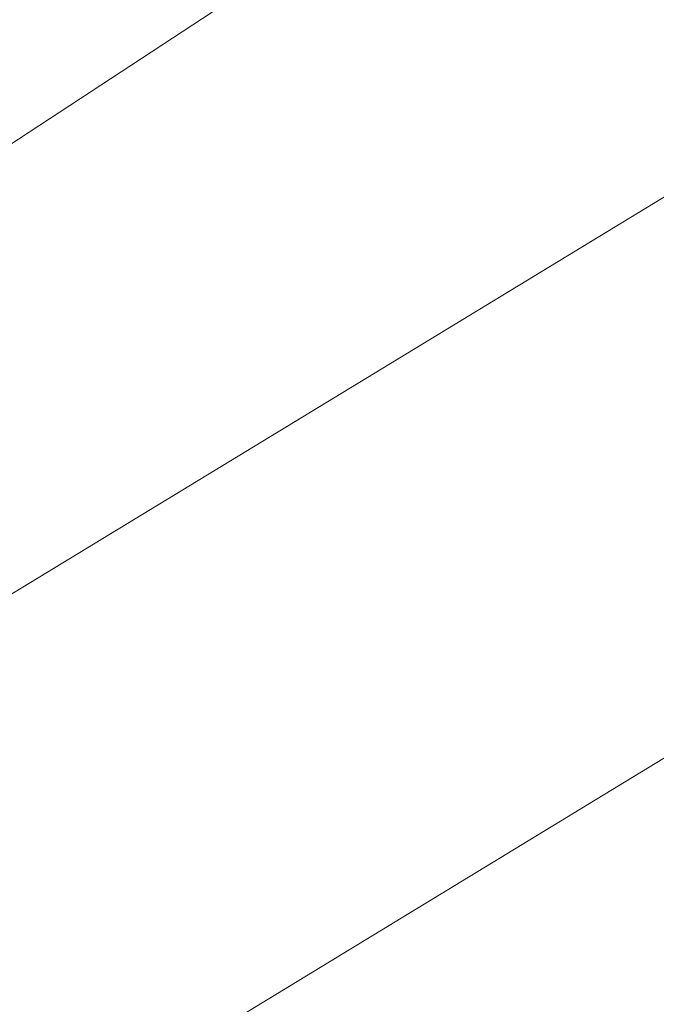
# Model space of a CAD drawing. Extents: x 1620613 to 1693141, y 557269 to 607790.
# Tile 450 of 656: x 1620828.075 to 1620828.321, y 607313.131 to 607313.512. Entities that reach past the tile are written whole.
import ezdxf

# ---------------------------------------------------------------- set-up
doc = ezdxf.new("R2010")
doc.units = 0
doc.header["$LTSCALE"] = 10
doc.header["$MEASUREMENT"] = 0
doc.linetypes.add('DGN Style 2', pattern=[7.346996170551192, 4.408197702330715, -2.938798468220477])
doc.linetypes.add('DGN Style 3', pattern=[10.28579463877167, 7.346996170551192, -2.938798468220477])
doc.layers.add('DT_X_Contour_Minor', color=136, linetype='DGN Style 3', lineweight=0)
doc.layers.add('SV_X_Top_of_Bank', color=97, linetype='DGN Style 2', lineweight=0)

# ---------------------------------------------------------------- blocks, each defined once
blk = doc.blocks.new('*U1004')
at = {"layer": 'DT_X_Contour_Minor', "transparency": 33554559, "flags": 128}
for points, elevation in [([(-17.45736527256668, 52.90326992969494), (-21.39895877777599, 50.0977725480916), (-22.17212463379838, 49.54786270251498), (-22.80236784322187, 49.10048918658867), (-23.28968840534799, 48.75565200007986), (-23.63408632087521, 48.51335114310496), (-24.36191723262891, 48.00393063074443), (-24.86158497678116, 47.58533965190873), (-25.8147150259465, 46.71163209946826), (-27.22130737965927, 45.38280797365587), (-29.08136203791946, 43.59886727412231), (-34.64612420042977, 38.23486997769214), (-36.47441867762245, 36.47166088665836), (-37.78573048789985, 35.20503158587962), (-38.58005963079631, 34.43498207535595), (-38.85740610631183, 34.16151235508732), (-38.94539676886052, 34.04400650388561), (-38.93639807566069, 34.00681650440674), (-38.93534537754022, 33.99954533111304), (-38.93604386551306, 33.99367038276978), (-38.93849353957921, 33.98919165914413), (-38.94269439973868, 33.98610916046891), (-38.95623160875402, 33.97975079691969), (-38.96354734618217, 33.97610134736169), (-38.97534165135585, 33.96992177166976), (-38.99161452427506, 33.96121206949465), (-39.01236596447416, 33.94997224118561), (-39.11965601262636, 33.89161608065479), (-41.00425999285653, 32.35813691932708), (-41.41850579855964, 32.06585747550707), (-41.85355579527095, 31.84622449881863), (-42.30940998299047, 31.69923798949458), (-42.78606836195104, 31.62489794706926), (-45.05901724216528, 31.44748617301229), (-45.41155417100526, 31.3261421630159), (-45.47864930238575, 31.30298905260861), (-45.52884744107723, 31.28553429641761), (-45.56214858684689, 31.27377789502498), (-45.57855274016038, 31.26771984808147), (-45.60682844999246, 31.25629857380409), (-45.61209900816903, 31.25412344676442), (-45.61557950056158, 31.25263748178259), (-45.6172699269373, 31.25184067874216), (-45.61939097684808, 31.2506347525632), (-45.6221740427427, 31.24922665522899), (-45.63966620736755, 31.24067520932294), (-45.69890002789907, 31.21193393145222), (-45.82608510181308, 31.15654833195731), (-46.17424678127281, 31.00658998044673), (-46.74338506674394, 30.76205887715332), (-47.53349995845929, 30.42295502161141), (-49.93510847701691, 29.39258107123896), (-50.87372427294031, 28.98969278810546), (-51.88836527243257, 28.55380840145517), (-52.97903147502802, 28.08492791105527), (-54.14572288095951, 27.5830513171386), (-57.35826690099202, 26.20071892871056), (-58.58553470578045, 25.6693915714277), (-59.85793010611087, 25.11215879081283), (-61.17545310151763, 24.52902058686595), (-62.53810369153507, 23.91997695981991), (-66.2320087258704, 22.26132005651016), (-67.60640780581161, 21.64488324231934), (-68.95917626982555, 21.0395654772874), (-70.29031411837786, 20.44536676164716), (-71.5998213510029, 19.8622870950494), (-75.06299981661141, 18.3222333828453), (-76.39654123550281, 17.72836383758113), (-77.7997816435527, 17.10179548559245), (-79.27272104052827, 16.44252832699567), (-80.81535942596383, 15.7505623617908), (-85.0219937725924, 13.86172137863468), (-86.5189906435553, 13.18894839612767), (-87.85500549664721, 12.58726018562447), (-89.03003833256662, 12.05665674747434), (-90.04408915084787, 11.5971380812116), (-92.53358197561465, 10.46653466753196), (-93.46605290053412, 10.0434813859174), (-94.39634605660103, 9.622274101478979), (-95.32446144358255, 9.202912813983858), (-96.25039906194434, 8.785397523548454), (-98.7166623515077, 7.674484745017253), (-99.58089384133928, 7.285275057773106), (-100.32389084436, 6.950830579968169), (-100.9456533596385, 6.671151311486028), (-101.4461813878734, 6.446237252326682), (-102.6192768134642, 5.919486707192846), (-103.0579989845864, 5.720960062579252), (-103.4943439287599, 5.520443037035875), (-103.9283116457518, 5.317935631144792), (-104.3599021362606, 5.113437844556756), (-105.5076404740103, 4.565456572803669), (-105.9101584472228, 4.373629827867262), (-106.2569086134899, 4.209135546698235), (-106.5478909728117, 4.071973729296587), (-106.7831055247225, 3.962144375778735), (-107.3359872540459, 3.705709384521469), (-107.582444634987, 3.592054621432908), (-107.907155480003, 3.44341657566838), (-108.3101197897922, 3.25979524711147), (-108.7913375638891, 3.041190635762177), (-110.1789229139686, 2.411600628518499), (-110.6338851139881, 2.205665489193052), (-110.9580827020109, 2.060052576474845), (-111.1515156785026, 1.974761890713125), (-111.214184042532, 1.949793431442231), (-111.2069468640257, 1.96364050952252), (-111.2115937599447, 1.964845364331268), (-111.2309623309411, 1.958074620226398), (-111.2650525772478, 1.943328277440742), (-111.3138644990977, 1.920606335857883), (-111.4636585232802, 1.849380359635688), (-111.5138489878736, 1.825879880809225), (-111.5520748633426, 1.808797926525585), (-111.5783361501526, 1.798134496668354), (-111.5926328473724, 1.793889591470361), (-111.6148045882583, 1.791127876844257), (-111.6289791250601, 1.786770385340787), (-111.6548739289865, 1.775769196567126), (-111.6924890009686, 1.758124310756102), (-111.7418243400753, 1.733835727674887), (-111.8890122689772, 1.660207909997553), (-111.9556566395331, 1.62680212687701), (-112.0451988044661, 1.581805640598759), (-112.1576387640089, 1.525218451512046), (-112.2929765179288, 1.457040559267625), (-112.9779808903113, 1.111832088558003), (-114.4292185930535, -2.077517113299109), (-114.7156034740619, -2.707376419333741), (-114.9527991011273, -3.230090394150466), (-115.140805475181, -3.645659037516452), (-115.2796225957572, -3.954082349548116), (-115.5842159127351, -4.633684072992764), (-115.7192088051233, -4.895647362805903), (-115.8957424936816, -5.171835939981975), (-116.1138169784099, -5.46224980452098), (-116.373432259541, -5.766888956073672), (-117.6818987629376, -7.221730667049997), (-120.7368154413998, -10.20587712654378), (-121.3553677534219, -10.7922755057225), (-121.9017746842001, -11.27255073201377), (-122.3760362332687, -11.64670280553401), (-122.7781524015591, -11.91473172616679), (-123.7542683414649, -12.48797797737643), (-124.3046113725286, -12.81351193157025), (-125.2235535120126, -13.36017910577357), (-126.5110947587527, -14.1279794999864), (-128.1672351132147, -15.11691311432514), (-133.0750748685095, -18.04891371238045), (-134.6900997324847, -19.01396191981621), (-135.8542945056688, -19.71010609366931), (-136.5676591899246, -20.13734623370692), (-136.8301937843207, -20.29568234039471), (-136.929179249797, -20.35937324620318), (-137.0337521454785, -20.42665931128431), (-137.273231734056, -20.58074932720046), (-137.6476180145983, -20.82164329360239), (-138.1569109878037, -21.14934121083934), (-139.6949011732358, -22.1389409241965), (-140.3494626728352, -22.54464155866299), (-141.1596545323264, -23.01954367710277), (-142.125476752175, -23.56364727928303), (-143.2469293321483, -24.17695236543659), (-148.8435122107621, -27.20051289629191), (-155.6668337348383, -30.52728392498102), (-156.9690717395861, -31.16036576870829), (-157.9515050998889, -31.63385228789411), (-158.6141338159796, -31.9477434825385), (-158.9569578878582, -32.10203935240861), (-159.4447492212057, -32.30070123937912), (-159.6311749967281, -32.37850830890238), (-159.8246088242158, -32.46293310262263), (-160.0250507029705, -32.55397562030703), (-160.232500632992, -32.65163586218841), (-160.7950445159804, -32.9208868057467), (-161.0059018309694, -33.00597154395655), (-161.2165658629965, -33.05928755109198), (-161.4270366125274, -33.08083482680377), (-161.6373140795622, -33.07061337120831), (-162.1977962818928, -33.00099784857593), (-162.5945986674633, -33.09803384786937), (-163.3646441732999, -33.44135348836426), (-164.5079327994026, -34.03095676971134), (-166.0244645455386, -34.86684369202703), (-170.5662066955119, -37.42425367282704), (-172.2728793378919, -38.35526261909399), (-173.9865906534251, -39.23023197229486), (-175.7073406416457, -40.04916173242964), (-177.435129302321, -40.81205189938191), (-182.0519506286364, -42.77170622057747), (-183.6363930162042, -43.44221749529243), (-184.9271041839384, -43.98401057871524), (-185.9240841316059, -44.39708547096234), (-186.6273328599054, -44.68144217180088), (-188.1110211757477, -45.26810245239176), (-188.6012821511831, -45.46267125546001), (-188.9592988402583, -45.60638245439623), (-189.1850712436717, -45.69923604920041), (-189.2785993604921, -45.74123203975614), (-189.3516819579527, -45.78541120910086), (-189.6950575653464, -45.99428155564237), (-190.6703724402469, -46.58775821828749), (-192.2776265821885, -47.56584119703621), (-194.5168199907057, -48.92853049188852), (-201.330588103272, -53.07517703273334), (-203.5688460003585, -54.43730063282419), (-205.1732936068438, -55.41368652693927), (-206.143930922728, -56.00433471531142), (-206.4807579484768, -56.20924519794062), (-206.5338829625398, -56.24135621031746), (-206.56011325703, -56.25664552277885), (-206.5989603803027, -56.27843020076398), (-206.6504243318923, -56.30671024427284), (-206.71450511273, -56.34148565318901), (-207.042988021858, -56.51892674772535), (-216.8652858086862, -60.26712173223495), (-218.7128353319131, -60.9722375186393), (-220.04592770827, -61.48121559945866), (-220.8645629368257, -61.79405597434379), (-221.1687410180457, -61.91075864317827), (-221.2939397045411, -61.96044881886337), (-221.6560887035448, -62.10013437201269), (-222.648636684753, -62.48192339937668), (-224.2715836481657, -63.10581590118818), (-226.5249295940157, -63.97181187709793), (-233.3743840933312, -66.60393911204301), (-235.7518862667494, -67.51956538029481), (-237.7473019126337, -68.29234875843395), (-239.3606310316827, -68.92228924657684), (-240.5918736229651, -69.40938684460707), (-243.3657384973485, -70.51785658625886), (-244.3541457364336, -70.9117544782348), (-245.2389687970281, -71.2620958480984), (-246.0202076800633, -71.56888069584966), (-246.6978623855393, -71.83210902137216), (-248.3668293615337, -72.47597585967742), (-248.9959418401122, -72.7096468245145), (-249.6315540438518, -72.92775959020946), (-250.2736659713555, -73.1303141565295), (-250.922277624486, -73.31731052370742), (-252.6605749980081, -73.79522323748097), (-253.3777047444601, -73.97307582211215), (-254.2253709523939, -74.14819904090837), (-255.2035736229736, -74.32059289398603), (-256.3123127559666, -74.49025738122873), (-259.4429990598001, -74.9390568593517), (-259.9788609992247, -75.2542390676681), (-259.2384320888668, -75.86318608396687), (-257.2217123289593, -76.76589790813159), (-253.9287017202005, -77.96237454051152), (-243.4456189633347, -81.5446653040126), (-239.9443442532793, -82.67948381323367), (-237.3028321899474, -83.39722126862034), (-235.5210827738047, -83.69787767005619), (-234.599096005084, -83.58145301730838), (-233.2868148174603, -82.71487920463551), (-232.5237475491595, -82.61634619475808), (-231.218756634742, -82.97067752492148), (-229.3718420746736, -83.77787319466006), (-226.9830038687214, -85.03793320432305), (-219.8902037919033, -89.00191234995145), (-217.497983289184, -90.29225249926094), (-215.6409218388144, -91.19028858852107), (-214.3190194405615, -91.6960206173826), (-213.532276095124, -91.80944858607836), (-212.1478392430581, -91.58885108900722), (-211.5918114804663, -91.45855411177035), (-210.9620558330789, -91.23311130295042), (-210.2585722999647, -90.91252266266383), (-209.4813608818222, -90.49678819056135), (-207.310493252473, -89.26130182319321), (-206.5328441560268, -88.82721764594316), (-205.8280475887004, -88.45157989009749), (-205.1961035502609, -88.13438855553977), (-204.6370120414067, -87.87564364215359), (-203.2432380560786, -87.26358576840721), (-202.625732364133, -87.00239332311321), (-201.8185457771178, -86.67785939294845), (-200.8216782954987, -86.28998397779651), (-199.63512991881, -85.83876707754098), (-196.2180930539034, -84.55106669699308), (-194.9945850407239, -84.07257631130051), (-193.8868386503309, -83.60288043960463), (-192.8948538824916, -83.14197908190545), (-192.018630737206, -82.68987223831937), (-189.8363845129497, -81.49598000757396), (-188.9887605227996, -81.05798606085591), (-188.0825732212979, -80.63942339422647), (-187.1178226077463, -80.2402920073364), (-186.0945086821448, -79.86059190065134), (-183.2875871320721, -78.87396665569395), (-182.3396351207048, -78.53955701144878), (-181.6009702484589, -78.276297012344), (-181.0715925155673, -78.08418665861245), (-180.7515019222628, -77.96322594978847), (-180.1769765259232, -77.73553025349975), (-179.8737207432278, -77.61785036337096), (-179.3948474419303, -77.4355824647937), (-178.7403566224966, -77.1887265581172), (-177.9102482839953, -76.87728264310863), (-175.4624693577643, -75.96064819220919), (-174.3456440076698, -75.53590440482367), (-172.8310021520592, -74.94914888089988), (-170.9185437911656, -74.20038162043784), (-168.6082689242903, -73.28960262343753), (-161.9171139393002, -70.64484298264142), (-159.6972275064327, -69.7679149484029), (-158.0559344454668, -69.12070057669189), (-156.9932347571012, -68.70319986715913), (-156.5091284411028, -68.51541282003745), (-155.9896360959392, -68.32093224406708), (-155.7559475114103, -68.21733815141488), (-155.4445010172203, -68.05241630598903), (-155.0552966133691, -67.82616670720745), (-154.5883343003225, -67.5385893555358), (-153.2394242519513, -66.68994607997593), (-152.7152412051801, -66.37564430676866), (-152.1543746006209, -66.06922144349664), (-151.5568244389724, -65.77067749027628), (-150.9225907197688, -65.480012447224), (-149.182389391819, -64.71541087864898), (-148.3115284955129, -64.34412459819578), (-147.0040968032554, -63.80371693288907), (-145.2600943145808, -63.09418788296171), (-143.0795210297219, -62.21553744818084), (-136.6825645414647, -59.64697444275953), (-134.4940270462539, -58.77966739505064), (-132.726131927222, -58.10416850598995), (-131.378879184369, -57.62047777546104), (-130.4522688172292, -57.32859520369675), (-128.5421643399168, -56.8059858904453), (-127.9128130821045, -56.63172460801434), (-127.4573376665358, -56.50089774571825), (-127.1757380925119, -56.41350530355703), (-127.0680143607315, -56.36954728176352), (-126.9710139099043, -56.26575682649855), (-126.7956728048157, -56.1396739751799), (-126.7287661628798, -56.11255874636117), (-126.6031924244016, -56.08524856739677), (-126.418951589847, -56.05774343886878), (-126.176043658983, -56.03004336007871), (-125.4500663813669, -55.9559165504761), (-125.2042487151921, -55.92880988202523), (-125.0112786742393, -55.90308498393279), (-124.8711562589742, -55.87874185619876), (-124.7838814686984, -55.85578049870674), (-124.6216121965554, -55.79639257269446), (-124.5715618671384, -55.77771408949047), (-124.5431128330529, -55.76621958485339), (-124.5362650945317, -55.76190905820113), (-124.5510186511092, -55.76478251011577), (-124.6191631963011, -55.78202368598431), (-124.5718470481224, -55.75624373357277), (-124.3787901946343, -55.66597299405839), (-124.0399926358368, -55.511211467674), (-123.555454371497, -55.29195915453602), (-122.0690313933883, -54.62129860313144), (-121.5602130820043, -54.39369512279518), (-121.1485753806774, -54.21388009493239), (-120.834118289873, -54.0818535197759), (-120.6168418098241, -53.99761539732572), (-120.1670120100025, -53.83669834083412), (-119.9940170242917, -53.77017708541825), (-119.8124044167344, -53.69130111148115), (-119.622174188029, -53.60007041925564), (-119.42332633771, -53.49648500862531), (-118.8815752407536, -53.20378428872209), (-118.7012260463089, -53.10660114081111), (-118.5664917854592, -53.03457723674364), (-118.4773724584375, -52.98771257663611), (-118.4338680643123, -52.96600716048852), (-118.378676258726, -52.94167170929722), (-118.3462711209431, -52.92746957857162), (-118.2904495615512, -52.90311477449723), (-118.211211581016, -52.86860729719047), (-118.108557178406, -52.82394714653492), (-117.8035902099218, -52.69131651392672), (-117.7033780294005, -52.64756809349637), (-117.6314667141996, -52.61579580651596), (-117.5878562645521, -52.59599965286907), (-117.5725466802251, -52.58817963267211), (-117.5694556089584, -52.58329442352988), (-117.5023191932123, -52.5537070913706), (-117.3032282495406, -52.46860900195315), (-116.9721827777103, -52.32800015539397), (-116.5091827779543, -52.1318805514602), (-115.0985767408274, -51.53488059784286), (-114.5787590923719, -51.31273690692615), (-114.0772606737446, -51.09405579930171), (-113.594081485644, -50.87883727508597), (-113.1292215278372, -50.66708133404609), (-111.914020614, -50.10701560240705), (-111.4423497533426, -49.89071825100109), (-110.938737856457, -49.6618754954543), (-110.4031849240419, -49.42048733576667), (-109.8356909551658, -49.16655377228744), (-108.2797856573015, -48.47267039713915), (-107.637205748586, -48.18686541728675), (-106.8763949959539, -47.84986300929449), (-105.9973533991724, -47.46166317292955), (-105.0000809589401, -47.02226590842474), (-102.1830466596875, -45.78227663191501), (-101.0416261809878, -45.27859689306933), (-99.730140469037, -44.69754963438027), (-98.24858952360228, -44.03913485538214), (-96.59697334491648, -43.3033525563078), (-91.96590989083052, -41.23810973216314), (-90.26453862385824, -40.47824782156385), (-88.63372241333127, -39.7475942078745), (-87.07346125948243, -39.0461488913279), (-85.58375516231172, -38.37391187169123), (-81.70527897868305, -36.62022421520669), (-80.33508533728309, -36.00080075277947), (-79.13336155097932, -35.4577961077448), (-78.1001076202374, -34.99121027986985), (-77.23532354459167, -34.60104326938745), (-75.15385914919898, -33.66248966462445), (-74.2553197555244, -33.25839136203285), (-73.12079987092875, -32.75001165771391), (-71.75029949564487, -32.13735055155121), (-70.14381862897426, -31.4204080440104), (-65.54522899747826, -29.36951948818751), (-63.95151954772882, -28.65803548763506), (-62.61933342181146, -28.0617499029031), (-61.54867061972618, -27.58066273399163), (-60.73953114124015, -27.21477398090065), (-58.93052363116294, -26.39266852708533), (-58.31693849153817, -26.11331703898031), (-57.83293870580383, -25.89184166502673), (-57.47852427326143, -25.72824240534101), (-57.25369519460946, -25.62251925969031), (-56.82693145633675, -25.41775902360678), (-56.65531035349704, -25.33478436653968), (-56.46051984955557, -25.23943057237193), (-56.24255994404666, -25.13169764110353), (-56.0014306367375, -25.01158557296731), (-55.32752661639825, -24.67478120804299), (-55.05126318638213, -24.53896794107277), (-54.72790091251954, -24.38413141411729), (-54.35743979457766, -24.21027162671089), (-53.93987983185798, -24.01738857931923), (-52.76358814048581, -23.47766943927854), (-52.37750348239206, -23.30100356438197), (-52.10146827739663, -23.1757952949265), (-51.93548252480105, -23.10204463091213), (-51.87954622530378, -23.07975157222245), (-51.87711536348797, -23.08891355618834), (-51.86492463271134, -23.08638447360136), (-51.83017558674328, -23.07192573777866), (-51.77286822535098, -23.04553734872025), (-51.69300254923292, -23.00721930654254), (-51.44994965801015, -22.88913165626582), (-51.31643438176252, -22.82435836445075), (-51.09817822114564, -22.71860422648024), (-50.7951811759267, -22.5718692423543), (-50.40744324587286, -22.38415341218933), (-48.4002708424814, -21.41252423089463), (-48.36751615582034, -20.77412141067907), (-48.22934931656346, -20.45036320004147), (-47.82888652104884, -19.75268977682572), (-47.16612776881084, -18.68110114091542), (-46.24107306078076, -17.23559729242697), (-43.42453256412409, -12.8823667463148), (-42.35470139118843, -11.39228932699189), (-41.25761324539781, -10.18697997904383), (-40.13326812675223, -9.266438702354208), (-38.98166603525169, -8.63066549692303), (-35.87438449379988, -7.314961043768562), (-34.83209626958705, -6.873628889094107), (-34.0356927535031, -6.536410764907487), (-33.48517394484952, -6.303306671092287), (-33.18053984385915, -6.174316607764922), (-32.69602851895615, -5.96916181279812), (-32.28319507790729, -5.712428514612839), (-31.40807824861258, -5.096094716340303), (-30.07067803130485, -4.120160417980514), (-28.27099442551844, -2.784625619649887), (-22.85546029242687, 1.256267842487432), (-20.95785962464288, 2.654420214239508), (-19.32670822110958, 3.818207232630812), (-17.96200608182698, 4.747628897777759), (-16.86375320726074, 5.442685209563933), (-14.29034455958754, 6.983681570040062), (-13.4230960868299, 7.5066692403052), (-12.75140715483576, 7.919884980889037), (-12.2752777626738, 8.223328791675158), (-11.99470791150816, 8.417000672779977), (-11.50726769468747, 8.787096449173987), (-11.10789761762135, 9.047810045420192), (-10.27536754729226, 9.552379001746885), (-9.009677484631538, 10.30080331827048), (-7.310827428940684, 11.2930829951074), (-2.203013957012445, 14.26430261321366), (-0.4445038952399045, 15.288643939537), (1.00016618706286, 16.13325320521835), (2.130996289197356, 16.79813040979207), (2.947986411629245, 17.28327555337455), (4.70817343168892, 18.33735318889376), (5.556006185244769, 18.85372868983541), (6.779364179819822, 19.61229696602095), (8.37824741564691, 20.61305801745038), (10.35265589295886, 21.85601184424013), (16.11844548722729, 25.49347908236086), (18.05360645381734, 26.71963120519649), (19.53474715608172, 27.66998714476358), (20.56186759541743, 28.34454690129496), (21.13496777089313, 28.7433104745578), (22.05787455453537, 29.43895175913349), (22.41446905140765, 29.54562768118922), (22.79207245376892, 29.34392448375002), (23.19068476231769, 28.83384216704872), (23.61030597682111, 28.01538073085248), (25.61755909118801, 23.47634274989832)], 0.6000414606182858), ([(-19.69856338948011, 52.66703538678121), (-22.97917621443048, 50.33200244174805), (-23.62268697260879, 49.87430905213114), (-24.14724232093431, 49.50195728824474), (-24.55284226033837, 49.21494715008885), (-24.83948679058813, 49.01327863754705), (-25.44526499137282, 48.58928477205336), (-25.8611415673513, 48.24088889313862), (-26.65443764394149, 47.51369665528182), (-27.82515322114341, 46.40770805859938), (-29.37328829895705, 44.92292310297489), (-34.00487450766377, 40.45843474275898), (-35.55615833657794, 38.95139871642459), (-36.73632016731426, 37.77865690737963), (-37.54535999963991, 36.94020931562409), (-37.98327783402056, 36.43605594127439), (-39.16094306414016, 34.86336003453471), (-39.04050473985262, 34.36560984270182), (-39.02641544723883, 34.2682926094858), (-39.03576399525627, 34.18966242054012), (-39.06855038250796, 34.12971927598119), (-39.12477461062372, 34.0884631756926), (-39.30595633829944, 34.00336296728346), (-39.40387001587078, 33.95451880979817), (-39.56172475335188, 33.87181149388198), (-39.77952055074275, 33.75524101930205), (-40.05725740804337, 33.6048073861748), (-41.49322521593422, 32.82376972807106), (-41.86682246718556, 32.51977822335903), (-41.94894109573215, 32.46183777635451), (-42.03518387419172, 32.41829850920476), (-42.12555080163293, 32.3891604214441), (-42.22004187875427, 32.37442351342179), (-42.67062325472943, 32.33925402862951), (-44.52491818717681, 31.70100150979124), (-44.87782919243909, 31.57921938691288), (-45.14186437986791, 31.48740981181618), (-45.31702374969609, 31.42557278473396), (-45.40330730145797, 31.39370830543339), (-45.51489568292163, 31.34869975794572), (-45.55203357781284, 31.33363400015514), (-45.57975597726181, 31.3221931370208), (-45.59806288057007, 31.31437716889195), (-45.60695428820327, 31.31018609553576), (-45.61811071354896, 31.30384309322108), (-45.63274925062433, 31.29643669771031), (-45.6682975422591, 31.2789747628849), (-45.72475558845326, 31.25145728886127), (-45.80212338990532, 31.21388427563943), (-46.03631719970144, 31.10028218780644), (-46.21665420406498, 31.01860475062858), (-46.58201985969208, 30.85877400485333), (-47.13241416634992, 30.62078995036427), (-47.86783712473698, 30.30465258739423), (-50.07566988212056, 29.35741520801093), (-50.93855268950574, 28.98703429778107), (-51.87132654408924, 28.58631960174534), (-52.87399144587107, 28.15527112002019), (-53.94654739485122, 27.69388885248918), (-56.89988465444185, 26.42309109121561), (-58.06257946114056, 25.91916534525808), (-59.33566093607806, 25.36048642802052), (-60.71912907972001, 24.74705433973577), (-62.21298389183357, 24.07886908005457), (-66.34377894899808, 22.22403749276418), (-67.84851839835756, 21.54901817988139), (-69.2646404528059, 20.915083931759), (-70.59214511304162, 20.32223474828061), (-71.83103237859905, 19.77047062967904), (-75.01657522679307, 18.35387973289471), (-76.27740395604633, 17.79226561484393), (-77.67073300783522, 17.16986643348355), (-79.19656238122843, 16.48668218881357), (-80.85489207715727, 15.74271288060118), (-85.45377169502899, 13.67774797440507), (-87.07017853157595, 12.95140588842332), (-88.4702393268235, 12.32110330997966), (-89.65395408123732, 11.78684023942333), (-90.62132279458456, 11.34861667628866), (-92.9125113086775, 10.30807318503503), (-93.7707048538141, 9.91871885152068), (-94.62689410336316, 9.531063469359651), (-95.48107905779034, 9.145107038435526), (-96.33325971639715, 8.76084955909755), (-98.60306907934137, 7.738428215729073), (-99.40987567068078, 7.375095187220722), (-100.1279384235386, 7.051912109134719), (-100.7572573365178, 6.768878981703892), (-101.2978324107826, 6.525995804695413), (-102.6210408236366, 5.93184059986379), (-103.1047424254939, 5.713238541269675), (-103.5634409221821, 5.503048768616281), (-103.9971363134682, 5.301271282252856), (-104.4058285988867, 5.107906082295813), (-105.4623372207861, 4.603481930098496), (-105.8398135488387, 4.423677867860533), (-106.1798610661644, 4.26258379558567), (-106.4824797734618, 4.120199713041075), (-106.747669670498, 3.996525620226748), (-107.4049376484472, 3.691674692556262), (-107.6804949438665, 3.564470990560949), (-108.0142158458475, 3.411498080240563), (-108.406100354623, 3.232755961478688), (-108.8561484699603, 3.028244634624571), (-110.1338282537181, 2.448522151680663), (-110.552566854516, 2.259257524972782), (-110.8505228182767, 2.126255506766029), (-111.0276961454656, 2.049516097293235), (-111.08408683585, 2.029039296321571), (-111.0734184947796, 2.049451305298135), (-111.080268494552, 2.051227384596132), (-111.1088197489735, 2.041246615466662), (-111.1590722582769, 2.01950899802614), (-111.2310260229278, 1.986014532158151), (-111.4518377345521, 1.881020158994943), (-111.5258236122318, 1.846378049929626), (-111.582172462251, 1.821197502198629), (-111.6208842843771, 1.805478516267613), (-111.6419590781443, 1.799221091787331), (-111.6746424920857, 1.795150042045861), (-111.6955372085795, 1.788726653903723), (-111.7337087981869, 1.772509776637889), (-111.7891572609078, 1.746499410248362), (-111.8618825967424, 1.710695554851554), (-112.0788526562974, 1.602160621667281), (-112.1770932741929, 1.55291708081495), (-112.3090875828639, 1.486587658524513), (-112.4748355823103, 1.403172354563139), (-112.6743372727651, 1.302671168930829), (-113.6841037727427, 0.7937985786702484), (-115.0783100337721, -2.270214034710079), (-115.3522554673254, -2.863819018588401), (-115.5765747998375, -3.331485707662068), (-115.7512680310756, -3.67321410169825), (-115.8763351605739, -3.88900420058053), (-116.1436793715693, -4.296526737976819), (-116.3361288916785, -4.53254616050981), (-116.712969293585, -4.934962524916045), (-117.2742005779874, -5.503775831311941), (-118.0198227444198, -6.238986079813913), (-120.2540030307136, -8.421409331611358), (-121.0628229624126, -9.181990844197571), (-121.8136475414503, -9.82691794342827), (-122.5064767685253, -10.35619062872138), (-123.1413106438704, -10.76980890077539), (-124.7568738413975, -11.71858507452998), (-125.4910743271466, -12.1518302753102), (-126.4820033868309, -12.73998374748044), (-127.7296610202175, -13.48304549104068), (-129.2340472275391, -14.38101550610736), (-133.5880485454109, -16.98214657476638), (-135.0237390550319, -17.84016853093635), (-136.0653095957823, -18.46338609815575), (-136.7127601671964, -18.85179927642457), (-136.9660907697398, -19.0054080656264), (-137.1161457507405, -19.10195898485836), (-137.6377050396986, -19.43754950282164), (-141.3087850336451, -21.79965801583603), (-142.3010540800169, -22.41467155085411), (-143.5292477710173, -23.13458965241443), (-144.9933661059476, -23.95941232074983), (-146.6934090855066, -24.88913955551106), (-155.1774338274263, -29.47264397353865), (-158.1466348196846, -30.92030429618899), (-158.713309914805, -31.19579288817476), (-159.1408204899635, -31.40183281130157), (-159.4291665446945, -31.53842406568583), (-159.5783480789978, -31.60556665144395), (-159.7906128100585, -31.69201532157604), (-159.8883121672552, -31.73380688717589), (-160.0222116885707, -31.79434508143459), (-160.1923113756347, -31.87362990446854), (-160.3986112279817, -31.97166135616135), (-160.9970110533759, -32.25807406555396), (-161.2066706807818, -32.35040008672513), (-161.3868496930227, -32.41256861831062), (-161.5375480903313, -32.44457966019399), (-161.6587658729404, -32.44643321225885), (-161.9427058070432, -32.41116603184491), (-162.2622683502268, -32.52707462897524), (-163.0080010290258, -32.90125080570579), (-164.1799038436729, -33.53369456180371), (-165.7779767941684, -34.42440589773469), (-170.6077315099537, -37.14399289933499), (-172.4226320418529, -38.13404136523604), (-174.2450176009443, -39.06449651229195), (-176.0748881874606, -39.93535834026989), (-177.9122438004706, -40.74662684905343), (-182.8218388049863, -42.83055178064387), (-184.4818742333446, -43.53374406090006), (-185.779784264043, -44.08037720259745), (-186.7155688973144, -44.47045120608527), (-187.2892281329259, -44.70396607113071), (-188.3361522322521, -45.11792686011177), (-188.6820914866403, -45.25521901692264), (-188.9347161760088, -45.35662489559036), (-189.0940263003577, -45.42214449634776), (-189.1600218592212, -45.451777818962), (-189.2115905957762, -45.4829516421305), (-189.4617345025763, -45.63511273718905), (-190.1734896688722, -46.0682156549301), (-191.3468560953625, -46.78226039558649), (-201.688822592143, -53.07604850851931), (-205.38679917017, -54.64874049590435), (-205.8096564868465, -54.82854462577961), (-206.0697906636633, -54.93912351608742), (-206.167201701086, -54.98047716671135), (-206.2714584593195, -55.02426665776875), (-208.0122552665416, -55.75542891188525), (-208.5894353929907, -55.98843138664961), (-209.5623374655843, -56.36879869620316), (-210.9309614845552, -56.89653084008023), (-212.695307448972, -57.57162781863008), (-217.9278592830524, -59.56837287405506), (-219.6532586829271, -60.22691584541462), (-220.9050430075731, -60.70498596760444), (-221.6832122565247, -61.00258324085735), (-221.9877664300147, -61.11970766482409), (-222.1684241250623, -61.19140899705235), (-222.5113793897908, -61.32394815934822), (-223.404751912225, -61.66778964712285), (-224.8485416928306, -62.22293346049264), (-226.8427487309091, -62.98937959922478), (-232.8945238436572, -65.31497240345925), (-235.0483319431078, -66.14522009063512), (-236.9709249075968, -66.89176854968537), (-238.6623027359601, -67.5546177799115), (-240.1224654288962, -68.13376778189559), (-243.7079457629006, -69.56656881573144), (-244.9504880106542, -70.0621904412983), (-245.9890045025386, -70.47445454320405), (-246.8234952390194, -70.80336112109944), (-247.453960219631, -71.0489101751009), (-248.8631658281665, -71.59256428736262), (-249.4288484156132, -71.79934764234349), (-250.068991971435, -72.0119571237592), (-250.7835964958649, -72.23039273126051), (-251.57266198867, -72.45465446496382), (-253.7761179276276, -73.0604539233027), (-254.6851475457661, -73.28589885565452), (-255.7596444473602, -73.50788405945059), (-256.9996086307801, -73.72640953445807), (-258.4050400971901, -73.94147528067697), (-262.3734803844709, -74.51037096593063), (-263.0527359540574, -74.90989415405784), (-262.1141724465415, -75.68179195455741), (-259.5577898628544, -76.8260643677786), (-255.3835882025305, -78.34271139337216), (-242.0952916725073, -82.8836029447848), (-237.6840457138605, -84.33988916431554), (-234.4165302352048, -85.3030791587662), (-232.2927452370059, -85.77317292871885), (-231.3126907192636, -85.75017047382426), (-230.2241859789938, -85.03136896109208), (-229.5912405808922, -84.9496382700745), (-228.508782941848, -85.24354733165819), (-226.9768130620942, -85.91309614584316), (-224.995330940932, -86.95828471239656), (-219.112028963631, -90.24630722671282), (-217.1124980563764, -91.31418354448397), (-215.5263818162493, -92.05179561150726), (-214.3536802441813, -92.45914342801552), (-213.5943933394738, -92.53622699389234), (-212.1208478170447, -92.30143083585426), (-211.5290315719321, -92.16274735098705), (-210.858741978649, -91.92279401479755), (-210.1099790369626, -91.58157082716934), (-209.28274274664, -91.13907778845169), (-206.9721481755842, -89.82406988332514), (-206.1693524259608, -89.3729833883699), (-205.4939111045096, -89.0059798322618), (-204.9458242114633, -88.72305921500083), (-204.5250917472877, -88.52422153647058), (-203.5729444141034, -88.10609831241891), (-203.0896583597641, -87.90451251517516), (-202.3539106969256, -87.61334754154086), (-201.3657014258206, -87.2326033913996), (-200.1250305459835, -86.76228006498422), (-196.4799593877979, -85.38864562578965), (-195.1748011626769, -84.87822341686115), (-193.9931298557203, -84.3771826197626), (-192.9349454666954, -83.88552323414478), (-192.0002479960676, -83.40324526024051), (-189.6723706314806, -82.12967921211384), (-188.7681808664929, -81.66245595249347), (-187.8015195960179, -81.21596070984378), (-186.7723868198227, -80.79019348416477), (-185.6807825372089, -80.38515427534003), (-182.6865424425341, -79.33268707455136), (-181.6753293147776, -78.97596076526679), (-180.8873700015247, -78.69513223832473), (-180.3226645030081, -78.49020149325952), (-179.9812128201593, -78.36116853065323), (-179.3683467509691, -78.11827767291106), (-179.0742228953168, -78.00374266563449), (-178.6515008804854, -77.84230578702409), (-178.1001807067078, -77.63396703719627), (-177.4202623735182, -77.37872641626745), (-175.4356826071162, -76.63554893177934), (-174.4497595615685, -76.25938664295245), (-172.9804252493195, -75.68828288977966), (-171.0276796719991, -74.92223767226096), (-168.5915228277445, -73.96125099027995), (-161.4505562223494, -71.13869788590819), (-159.0869534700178, -70.20488320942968), (-157.3518701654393, -69.52035400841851), (-156.2453063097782, -69.08511028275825), (-155.7672619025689, -68.89915203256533), (-155.3305027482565, -68.73564399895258), (-155.1340308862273, -68.64854807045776), (-154.8721846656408, -68.50989130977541), (-154.5449640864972, -68.31967371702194), (-154.1523691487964, -68.07789529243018), (-153.0182835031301, -67.36440505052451), (-152.5775806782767, -67.10015827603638), (-152.1060364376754, -66.84253563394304), (-151.6036507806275, -66.5915371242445), (-151.0704237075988, -66.34716274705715), (-149.6073629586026, -65.7043299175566), (-148.8065406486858, -65.3646077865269), (-147.5013692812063, -64.82756601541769), (-145.6918488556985, -64.09320460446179), (-143.3779793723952, -63.16152355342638), (-136.5351953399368, -60.41394789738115), (-134.2126801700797, -59.4912702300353), (-132.377222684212, -58.78391897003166), (-131.0288228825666, -58.29189411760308), (-130.1674807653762, -58.01519567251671), (-128.5199786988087, -57.56443502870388), (-127.9697858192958, -57.40625049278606), (-127.5548337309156, -57.26976736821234), (-127.275122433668, -57.15498565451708), (-127.1306519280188, -57.06190535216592), (-126.7720180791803, -56.67816723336), (-126.1237401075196, -56.21200879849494), (-125.9842667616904, -56.12277422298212), (-125.843680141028, -56.05485268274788), (-125.7019802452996, -56.00824417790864), (-125.5591670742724, -55.98294870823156), (-125.1768475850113, -55.94391150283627), (-125.0332902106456, -55.9244748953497), (-124.8893577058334, -55.89544297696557), (-124.7450500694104, -55.85681574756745), (-124.6003673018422, -55.80859320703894), (-124.2140464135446, -55.66720601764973), (-124.0948896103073, -55.62273741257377), (-124.0271598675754, -55.59537198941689), (-124.0108571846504, -55.58510974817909), (-124.0459815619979, -55.59195068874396), (-124.2082159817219, -55.63299743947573), (-124.2072954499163, -55.62203224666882), (-124.0828580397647, -55.5583516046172), (-123.8349037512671, -55.44195551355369), (-123.4634325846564, -55.27284397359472), (-122.3081536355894, -54.75159260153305), (-121.9045513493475, -54.57178320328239), (-121.5602037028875, -54.42329353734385), (-121.2751106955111, -54.30612360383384), (-121.0492723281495, -54.22027340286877), (-120.5260428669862, -54.03309917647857), (-120.3248199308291, -53.95572350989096), (-120.1135732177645, -53.86397717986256), (-119.8923027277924, -53.75786018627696), (-119.6610084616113, -53.63737252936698), (-119.0308587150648, -53.29691122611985), (-118.8210815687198, -53.18387050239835), (-118.6643624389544, -53.10009430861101), (-118.5607013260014, -53.04558264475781), (-118.5100982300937, -53.02033551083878), (-118.445900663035, -52.99202919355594), (-118.4082079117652, -52.9755096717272), (-118.3432778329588, -52.94718084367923), (-118.2511104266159, -52.90704270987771), (-117.7769766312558, -52.70082302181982), (-117.6604126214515, -52.64993608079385), (-117.5767673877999, -52.61297944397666), (-117.5260409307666, -52.58995311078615), (-117.5082332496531, -52.58085708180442), (-117.5046378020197, -52.57517474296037), (-117.4425207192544, -52.54752018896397), (-117.2588660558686, -52.46881828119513), (-116.9536738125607, -52.33906901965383), (-116.5269439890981, -52.15827240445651), (-115.2269476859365, -51.60808495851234), (-114.7389264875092, -51.39922886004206), (-114.2498601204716, -51.18530114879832), (-113.759748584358, -50.96630182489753), (-113.2685918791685, -50.74223088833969), (-111.95744710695, -50.13794624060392), (-111.4485363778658, -49.90457154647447), (-110.9051627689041, -49.65766094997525), (-110.327326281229, -49.39721445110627), (-109.7150269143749, -49.12323204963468), (-108.0362780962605, -48.37456444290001), (-107.3639307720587, -48.07542310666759), (-106.6059504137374, -47.73949980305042), (-105.7623370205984, -47.3667945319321), (-104.833090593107, -46.95730729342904), (-102.2409227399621, -45.8162987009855), (-101.1565342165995, -45.33762621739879), (-99.84749453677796, -44.75736521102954), (-98.31380370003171, -44.07551568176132), (-96.55546170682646, -43.29207762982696), (-91.56701484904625, -41.06745812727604), (-89.76278223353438, -40.26181413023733), (-88.09141953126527, -39.51334676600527), (-86.5529267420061, -38.82205603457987), (-85.14730386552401, -38.18794193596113), (-81.57613607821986, -36.57320651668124), (-80.31450878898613, -36.00286264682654), (-79.20800276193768, -35.5028826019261), (-78.25661799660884, -35.07326638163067), (-77.46035449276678, -34.7140139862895), (-75.54381349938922, -33.84982603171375), (-74.6826008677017, -33.4626414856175), (-73.53636871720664, -32.9492288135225), (-72.10511704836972, -32.3095880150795), (-70.38884586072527, -31.54371909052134), (-65.43209666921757, -29.33309779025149), (-63.72753570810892, -28.57223248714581), (-62.33141471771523, -27.94760255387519), (-61.24373369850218, -27.45920798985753), (-60.4644926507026, -27.1070487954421), (-58.797769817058, -26.34960476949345), (-58.23244526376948, -26.09222523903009), (-57.78651372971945, -25.88816966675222), (-57.45997521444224, -25.73743805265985), (-57.25282971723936, -25.64003039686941), (-56.85963241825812, -25.45137525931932), (-56.69481242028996, -25.37157956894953), (-56.49525040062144, -25.27368385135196), (-56.26094635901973, -25.15768810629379), (-55.99190029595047, -25.02359233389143), (-55.22812143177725, -24.64187023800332), (-54.92668235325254, -24.49329798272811), (-54.59519926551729, -24.3338727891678), (-54.23367216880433, -24.16359465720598), (-53.84210106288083, -23.98246358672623), (-52.75785276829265, -23.48497681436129), (-52.40194051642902, -23.32227899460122), (-52.14738998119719, -23.20730061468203), (-51.99420116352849, -23.14004167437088), (-51.94237406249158, -23.12050217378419), (-51.93931741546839, -23.13202275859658), (-51.92398838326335, -23.12884260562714), (-51.8802937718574, -23.11066170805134), (-51.8082335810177, -23.07748006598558), (-51.70780781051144, -23.02929767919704), (-51.40218498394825, -22.88081032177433), (-51.2431828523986, -22.80366298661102), (-50.99539357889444, -22.68358649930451), (-50.65881716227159, -22.5205808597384), (-48.98076792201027, -21.70824775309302), (-48.57046440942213, -21.50972802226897), (-48.27906813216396, -21.36896756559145), (-48.10657908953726, -21.28596638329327), (-48.0529972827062, -21.26072447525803), (-48.06865544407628, -21.27042508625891), (-48.07115256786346, -21.27239256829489), (-48.06690031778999, -21.27101955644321), (-48.05589869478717, -21.26630605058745), (-48.03814769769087, -21.25825205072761), (-47.9818125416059, -21.2323207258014), (-47.96044154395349, -21.22566803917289), (-47.93857991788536, -21.22515847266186), (-47.91622766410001, -21.23079202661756), (-47.89338478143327, -21.24256870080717), (-47.78563986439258, -21.31186046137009), (-47.20908225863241, -20.90700073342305), (-46.97236126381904, -20.63230061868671), (-46.50929439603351, -19.98171158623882), (-45.81988165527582, -18.95523363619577), (-44.90412304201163, -17.55286676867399), (-42.16030557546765, -13.31203656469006), (-41.1331361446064, -11.86680070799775), (-40.10949095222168, -10.71171579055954), (-39.08936999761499, -9.846781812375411), (-38.07277328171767, -9.271998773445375), (-33.76517537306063, -7.448048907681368), (-33.0203968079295, -7.132690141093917), (-32.59842122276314, -6.954014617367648), (-32.18856481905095, -6.692880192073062), (-31.27547729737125, -6.043483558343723), (-29.85915865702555, -5.005824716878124), (-27.93960889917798, -3.579903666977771), (-22.1498347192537, 0.740235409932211), (-20.14911241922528, 2.218233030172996), (-18.4892761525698, 3.412121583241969), (-17.17032592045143, 4.321901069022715), (-16.19226172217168, 4.947571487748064), (-14.03860523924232, 6.237213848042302), (-13.30746693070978, 6.678956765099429), (-12.7292943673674, 7.036953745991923), (-12.30408755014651, 7.311204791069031), (-12.03184647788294, 7.501709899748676), (-11.50982461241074, 7.898062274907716), (-11.08212105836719, 8.177272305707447), (-10.19052679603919, 8.71763811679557), (-8.835041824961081, 9.519159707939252), (-7.015666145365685, 10.5818370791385), (-1.545476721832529, 13.76385110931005), (0.3151866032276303, 14.84732790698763), (1.794534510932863, 15.71124777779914), (2.892567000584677, 16.35561072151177), (3.609284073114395, 16.78041673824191), (5.012109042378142, 17.62049021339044), (5.76226761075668, 18.07900135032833), (6.960624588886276, 18.82447965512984), (8.607179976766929, 19.85692512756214), (10.70193377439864, 21.17633776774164), (16.88554178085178, 25.07739436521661), (18.93543929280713, 26.37318279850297), (20.44742582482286, 27.33475565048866), (21.42150137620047, 27.96211292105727), (21.85766594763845, 28.25525461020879), (22.30355683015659, 28.59134500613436), (22.50757434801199, 28.57112496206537), (22.78520873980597, 28.25839703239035), (23.13646000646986, 27.65316121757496), (23.56132814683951, 26.75541751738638), (25.71581884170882, 21.88342851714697)], 1.00004144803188)]:
    blk.add_lwpolyline(points, dxfattribs=dict(at, elevation=elevation))

msp = doc.modelspace()

# ---------------------------------------------------------------- linework, layer by layer
at = {"layer": 'SV_X_Top_of_Bank', "extrusion": (0.007114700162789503, -0.05176716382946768, 0.9986338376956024), "elevation": -18855.21206843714, "flags": 128}
msp.add_lwpolyline([(1688341.399474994, 380495.2335694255), (1688359.531308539, 380495.7043637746), (1688370.463455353, 380498.0725351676), (1688395.572580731, 380506.740670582), (1688420.940108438, 380511.7574321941), (1688444.138128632, 380518.355338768), (1688467.22231404, 380528.7305743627), (1688491.262317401, 380540.2151339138), (1688508.535586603, 380545.2887184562), (1688513.5223003, 380548.4010002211), (1688516.051220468, 380548.1495454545), (1688520.39603739, 380549.3039635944), (1688525.368929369, 380551.0706712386)], dxfattribs=at)
at = {"layer": 'SV_X_Top_of_Bank', "extrusion": (0.04489057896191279, -0.1067836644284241, 0.9932683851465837), "elevation": 8952.639644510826, "flags": 128}
msp.add_lwpolyline([(1729619.200279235, -67683.47041249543), (1729610.048117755, -67689.2494116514), (1729593.286163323, -67692.1110974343), (1729566.643396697, -67690.50938442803), (1729551.852254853, -67691.88192179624), (1729536.554039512, -67691.83763185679), (1729515.835796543, -67695.68964613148), (1729501.149706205, -67697.72199223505), (1729469.279658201, -67698.3224800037)], dxfattribs=at)
at = {"layer": 'SV_X_Top_of_Bank', "extrusion": (0.168901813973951, -0.4467975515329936, 0.8785465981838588), "elevation": 3356.978483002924, "flags": 128}
msp.add_lwpolyline([(1730947.770607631, -3965.265990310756), (1730946.805849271, -3964.96904812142), (1730946.663359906, -3964.804005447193), (1730941.67030618, -3965.055207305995), (1730939.350192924, -3965.361981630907), (1730937.749893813, -3967.172645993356), (1730926.574366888, -3968.532772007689), (1730874.446998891, -3968.466137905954), (1730864.586120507, -3969.339779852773), (1730855.732144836, -3969.748913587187), (1730845.815665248, -3968.420788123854), (1730844.088985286, -3969.592587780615), (1730838.536446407, -3969.077424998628), (1730833.231231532, -3969.713117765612)], dxfattribs=at)

# ---------------------------------------------------------------- block references
at = {"layer": 'DT_X_Contour_Minor', "transparency": 33554559}
msp.add_blockref('*U1004', (1621028.060791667, 607365.3311666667, 1050.599958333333), dxfattribs=at)

doc.saveas('drawing.dxf')
